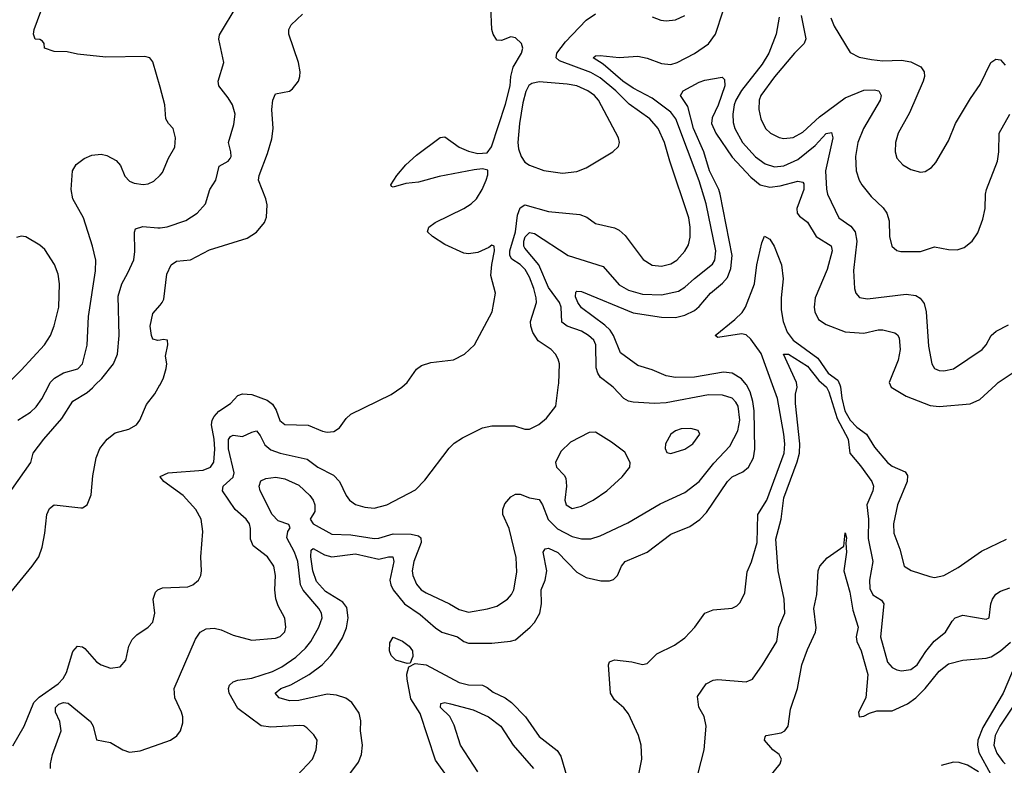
# Model space of a CAD drawing. Header units: inches. Extents: x 1173000 to 1307049, y 522583 to 678455.
# Tile 273 of 617: x 1279404 to 1283586, y 528384 to 531552. Entities that reach past the tile are written whole.
import ezdxf

# ---------------------------------------------------------------- set-up
doc = ezdxf.new("R2010")
doc.units = ezdxf.units.IN
doc.header["$MEASUREMENT"] = 0
for name, color, linetype in [('B2572', 7, 'Continuous'), ('B2573', 7, 'Continuous'), ('B2582', 7, 'Continuous'), ('B2583', 7, 'Continuous')]:
    doc.layers.add(name, color=color, linetype=linetype)

msp = doc.modelspace()

# ---------------------------------------------------------------- linework, layer by layer
at = {"layer": 'B2572', "color": 5}
for points, elevation in [([(1279354.2, 529105.8), (1279457.3, 529230), (1279484.7, 529270), (1279499.1, 529310), (1279510.5, 529370), (1279518.4, 529450), (1279530, 529474.2), (1279550, 529491), (1279662.9, 529477.1), (1279670, 529477.1), (1279690, 529490.7), (1279707.1, 529532.9), (1279714, 529614), (1279729.2, 529690), (1279744.1, 529730), (1279775.4, 529770), (1279810, 529796.9), (1279867.5, 529812.5), (1279900.5, 529830), (1279914.7, 529850), (1279943.1, 529916.9), (1279978.2, 529961.8), (1279999.6, 530000)], 920), ([(1279370, 529555.3), (1279451.5, 529670), (1279461.2, 529710), (1279505.7, 529770), (1279582.3, 529857.7), (1279629.5, 529930.5), (1279690, 529968), (1279712.4, 529987.6), (1279724.9, 530000)], 940), ([(1279395.4, 529850), (1279450, 529884.2), (1279473.3, 529906.7), (1279498.5, 529941.5), (1279528.6, 530000)], 960), ([(1280000, 529608.9), (1279999.1, 529610), (1280000, 529610.4)], 880), ([(1279374.1, 528465.9), (1279423.1, 528550), (1279464, 528650), (1279486.5, 528673.5), (1279567.8, 528730), (1279588.1, 528751.9), (1279601.9, 528778.1), (1279630, 528866.7), (1279650, 528890.4), (1279670, 528887.4), (1279679.8, 528879.8), (1279730, 528823.7), (1279750, 528810.3), (1279790, 528796.4), (1279830, 528801.6), (1279854.7, 528830), (1279867.7, 528890), (1279881.4, 528918.6), (1279901.4, 528938.6), (1279949.6, 528970), (1279968.7, 528991.3), (1279977.6, 529030), (1279970.9, 529090), (1279981.1, 529118.9), (1279990.8, 529129.2), (1280000, 529133.1)], 880), ([(1279534.2, 528370), (1279534.5, 528390), (1279543, 528430), (1279579.8, 528530), (1279574.2, 528570), (1279556.2, 528610), (1279556.4, 528630), (1279570, 528643.3), (1279590, 528651.1), (1279610, 528648.4), (1279704, 528570), (1279716, 528550), (1279730, 528492.7), (1279790, 528481.1), (1279841.6, 528450), (1279870, 528439.7), (1279914.9, 528445.1), (1280000, 528474.7)], 860)]:
    msp.add_lwpolyline(points, dxfattribs=dict(at, elevation=elevation))
at = {"layer": 'B2573', "color": 5}
for points, elevation in [([(1280000, 531264.5), (1279970, 531373.2), (1279956, 531390), (1279935, 531395), (1279770, 531392.7), (1279650, 531405.7), (1279605.3, 531414.7), (1279550, 531416.9), (1279508.7, 531430), (1279508, 531450), (1279500.4, 531460.4), (1279490, 531468), (1279469.1, 531469.1), (1279462, 531490), (1279465.2, 531510), (1279494, 531586)], 960), ([(1279528.6, 530000), (1279533.7, 530010), (1279551.2, 530028.8), (1279590, 530050.8), (1279651.3, 530068.7), (1279669.9, 530090.1), (1279690.9, 530169.1), (1279696.5, 530290), (1279725.2, 530485.2), (1279727.1, 530530), (1279713.6, 530590), (1279675.5, 530710), (1279628.8, 530790), (1279623.1, 530830), (1279628.6, 530910), (1279643.6, 530936.4), (1279677.4, 530962.6), (1279710, 530976.2), (1279750, 530980.2), (1279774, 530974), (1279813.8, 530953.8), (1279831.6, 530931.6), (1279850, 530887), (1279870, 530866.3), (1279890, 530857.4), (1279927.9, 530852.1), (1279950, 530854), (1279974.3, 530865.7), (1280000, 530891.8)], 960), ([(1279724.9, 530000), (1279752.5, 530027.5), (1279802.1, 530090), (1279818.9, 530130), (1279825.7, 530210), (1279822.3, 530377.7), (1279837.3, 530430), (1279863.8, 530476.2), (1279888.1, 530531.9), (1279892.6, 530567.4), (1279891.1, 530648.9), (1279896.2, 530663.8), (1279926.5, 530673.5), (1279990, 530666.9), (1280000, 530667.9)], 940), ([(1279370, 530023.2), (1279410, 530062.3), (1279509.7, 530170), (1279534, 530210), (1279550, 530250.6), (1279570.6, 530330), (1279572.8, 530430), (1279566.5, 530470), (1279551.2, 530511.2), (1279510, 530575.6), (1279490, 530593.6), (1279430, 530629.6), (1279410, 530631.6), (1279390, 530625.6)], 980), ([(1280000, 530190.1), (1279990, 530188.2), (1279970, 530194), (1279963.1, 530210), (1279958.3, 530250), (1279970, 530303.8), (1280000, 530338.7)], 920), ([(1279999.6, 530000), (1279999.8, 530000.2), (1280000, 530000.7)], 920)]:
    msp.add_lwpolyline(points, dxfattribs=dict(at, elevation=elevation))
at = {"layer": 'B2582', "color": 5}
for points, elevation in [([(1280000, 529610.4), (1280034.2, 529625.8), (1280182.7, 529637.3), (1280213.8, 529650), (1280228, 529672), (1280233.3, 529726.7), (1280230.6, 529770), (1280218.2, 529830), (1280221.5, 529850), (1280230, 529866.1), (1280250, 529888.3), (1280298.7, 529921.3), (1280330, 529954.6), (1280350, 529962.2), (1280390, 529959.6), (1280454.8, 529934.8), (1280477.8, 529917.8), (1280492.9, 529892.9), (1280508.2, 529848.2), (1280530, 529832.2), (1280629.4, 529829.4), (1280690, 529803.8), (1280710, 529799.7), (1280738, 529802), (1280762, 529818), (1280790, 529857.6), (1280810, 529875.3), (1280981.4, 529958.6), (1281027.6, 529990), (1281038.6, 530000)], 880), ([(1280000, 528474.7), (1280044, 528490), (1280071.5, 528508.5), (1280086.6, 528530), (1280096.1, 528563.9), (1280096.3, 528590), (1280091.2, 528610), (1280062.7, 528670), (1280059.7, 528710), (1280150, 528919.3), (1280170.6, 528949.4), (1280196.6, 528963.4), (1280230, 528966.5), (1280259.2, 528959.2), (1280310, 528936.9), (1280390, 528914.9), (1280490, 528923.7), (1280510, 528930.4), (1280529.7, 528950.3), (1280534.5, 528970), (1280530, 529009), (1280501.7, 529061.7), (1280491.3, 529091.3), (1280487.6, 529130), (1280490.5, 529190.5), (1280483.7, 529230), (1280456.4, 529270), (1280396.2, 529316.2), (1280384.5, 529344.5), (1280384.5, 529390), (1280379.8, 529410), (1280365.3, 529430), (1280319.8, 529470), (1280264.8, 529550), (1280267.6, 529570), (1280310, 529608.4), (1280314.2, 529625.8), (1280291.3, 529728.7), (1280291.4, 529768.6), (1280299.7, 529780.3), (1280310, 529786.6), (1280350, 529780.4), (1280390, 529799.8), (1280410, 529804.5), (1280425.5, 529785.5), (1280445.4, 529745.4), (1280470, 529724.2), (1280510, 529710.1), (1280624.9, 529684.9), (1280670.3, 529650), (1280736.4, 529616.4), (1280761.8, 529590), (1280790, 529530.4), (1280804.6, 529510), (1280830, 529491.7), (1280870, 529480.8), (1280910, 529476.5), (1280964, 529490), (1281085.4, 529554.6), (1281124.4, 529595.6), (1281228.3, 529731.7), (1281250, 529753), (1281284.6, 529775.4), (1281370, 529817.1), (1281410, 529825.5), (1281505.4, 529825.4), (1281550, 529811.3), (1281570, 529811.3), (1281608.9, 529831.1), (1281642, 529858), (1281682, 529910), (1281693.3, 530000)], 860), ([(1280581.1, 528338.9), (1280647.2, 528410), (1280663.9, 528450), (1280667.6, 528490), (1280653.9, 528513.9), (1280623.3, 528543.3), (1280611, 528551), (1280593.1, 528553.1), (1280470, 528545.6), (1280430, 528551.9), (1280330, 528625.6), (1280294, 528690), (1280291.4, 528710), (1280295.1, 528724.9), (1280310, 528739), (1280330, 528746), (1280390, 528753.3), (1280477.7, 528782.3), (1280517.3, 528802.7), (1280576.2, 528843.8), (1280618, 528882), (1280640.7, 528910), (1280675.2, 528970), (1280689.1, 529010), (1280685.4, 529030), (1280674.1, 529050), (1280607.6, 529127.6), (1280596.2, 529150), (1280585, 529250), (1280570.9, 529290), (1280538.4, 529350), (1280543.4, 529376.6), (1280552.2, 529392.2), (1280547.1, 529407.1), (1280502, 529422), (1280475.8, 529450), (1280425.7, 529550), (1280421.3, 529570), (1280428.2, 529591.8), (1280450, 529601.7), (1280492.1, 529607.9), (1280530, 529600.7), (1280590, 529574.1), (1280635.8, 529530), (1280650.1, 529510), (1280657.5, 529490), (1280657.6, 529462.4), (1280638.4, 529430), (1280650, 529410.3), (1280730, 529366), (1280810, 529362.5), (1280910, 529347.7), (1280930, 529348.2), (1280990, 529367.8), (1281066.2, 529366.2), (1281098.2, 529358.2), (1281107.2, 529350), (1281109.5, 529330), (1281078.4, 529250), (1281071.7, 529210), (1281073.6, 529190), (1281090, 529153.6), (1281109.3, 529129.3), (1281130, 529116.6), (1281230, 529069.3), (1281270, 529045.4), (1281310, 529034.8), (1281391.7, 529048.3), (1281430, 529059.7), (1281476.1, 529090), (1281493, 529110), (1281502.2, 529130), (1281515.4, 529204.6), (1281512.9, 529267.1), (1281482.9, 529390), (1281456.7, 529450), (1281456, 529470), (1281464.7, 529495.3), (1281490, 529524.8), (1281510, 529535.7), (1281530, 529535.4), (1281570, 529520.1), (1281610, 529513), (1281625, 529490), (1281648.7, 529428.7), (1281688.4, 529388.4), (1281750, 529355.3), (1281790, 529345.9), (1281830, 529346.5), (1281870, 529359.3), (1281986.7, 529413.3), (1282125.2, 529494.8), (1282230, 529542.5), (1282290, 529590.2), (1282353.2, 529666.8), (1282420.8, 529739.2), (1282454.6, 529805.4), (1282462.5, 529850), (1282455.3, 529910), (1282446.6, 529926.6), (1282430, 529943), (1282390, 529955.8), (1282330, 529957.2), (1282150, 529923.4), (1282100.4, 529920.4), (1282010, 529926.2), (1281990, 529930.8), (1281970, 529942.7), (1281925.3, 529990), (1281912.4, 530000)], 840), ([(1280777.6, 528310), (1280842.9, 528397.1), (1280856.1, 528430), (1280859.8, 528470), (1280852.2, 528530), (1280852.4, 528572.4), (1280845.9, 528605.9), (1280814.8, 528650), (1280789.3, 528669.3), (1280750, 528682.1), (1280710, 528685.9), (1280590, 528659.4), (1280550, 528657.2), (1280506.2, 528670), (1280489.7, 528690), (1280513.7, 528710), (1280555, 528725), (1280634.1, 528770), (1280688.3, 528810), (1280725.8, 528850), (1280750, 528883.6), (1280775.3, 528924.7), (1280792.1, 528967.9), (1280799, 529010), (1280793.8, 529053.8), (1280776.3, 529076.3), (1280702.2, 529122.2), (1280664.9, 529164.9), (1280649.4, 529210), (1280640.3, 529270), (1280642.1, 529297.9), (1280650, 529305.4), (1280697.9, 529277.9), (1280730, 529269.3), (1280830, 529282.4), (1280930, 529260.3), (1280970, 529269.5), (1280989.2, 529269.2), (1280993.7, 529250), (1280976, 529170), (1280980.1, 529150), (1280990.6, 529130), (1281038.9, 529070), (1281104.7, 529024.7), (1281170, 528967.3), (1281197.3, 528950), (1281263.1, 528930), (1281290, 528910.2), (1281310, 528902.5), (1281410, 528902.2), (1281489.4, 528910.6), (1281510, 528917), (1281572.2, 528970), (1281590.5, 528990), (1281612.8, 529030), (1281620.1, 529070), (1281619, 529130), (1281636.5, 529170), (1281643.6, 529210), (1281627.6, 529290), (1281636.3, 529303.7), (1281650, 529306.6), (1281690, 529288.1), (1281770, 529204.1), (1281810, 529181.6), (1281872.5, 529167.5), (1281910, 529168.2), (1281926.4, 529173.6), (1281942.7, 529190), (1281960.7, 529230), (1281975.4, 529250), (1282070, 529289.4), (1282170, 529365.6), (1282250, 529398), (1282292.4, 529427.6), (1282321.9, 529458.1), (1282410.6, 529589.4), (1282430.7, 529609.3), (1282475.8, 529630), (1282500.2, 529650), (1282520.5, 529690), (1282526.6, 529726.6), (1282524.4, 529890), (1282518.6, 529930), (1282506.3, 529970), (1282491, 530000)], 820), ([(1282034.2, 528345.8), (1282046.2, 528410), (1282044.4, 528470), (1282032.8, 528510), (1281990, 528603), (1281970, 528627.4), (1281930, 528661.4), (1281913.2, 528690), (1281905.4, 528810), (1281910, 528822.8), (1281930, 528831.8), (1282004, 528824), (1282050, 528812), (1282070, 528816.5), (1282110, 528856.9), (1282185.9, 528894.1), (1282230, 528925.3), (1282271.5, 528970), (1282314.5, 529030), (1282350, 529044.6), (1282430, 529051.6), (1282450, 529061.1), (1282465, 529075), (1282483.9, 529116.1), (1282494.6, 529205.4), (1282512.3, 529247.7), (1282536.5, 529330), (1282539.2, 529450), (1282577.9, 529510), (1282651.8, 529710), (1282654.1, 529750), (1282650, 529790), (1282622.6, 529942.6), (1282601.7, 530000)], 780), ([(1282286.3, 528350), (1282311.3, 528450), (1282319.7, 528550), (1282311.1, 528591.1), (1282289.4, 528630.6), (1282283.6, 528676.4), (1282319.7, 528730), (1282350, 528745.2), (1282370, 528747.9), (1282490, 528738.5), (1282516.3, 528750), (1282559.7, 528810), (1282620.3, 528910), (1282628.9, 528970), (1282654.7, 529030), (1282651.7, 529090), (1282626.1, 529210), (1282616.1, 529343.9), (1282638.2, 529430), (1282650, 529519.5), (1282706.3, 529673.7), (1282715.8, 529710), (1282717.9, 529750), (1282698.8, 529921.2), (1282698.8, 529961.2), (1282706, 529990), (1282705, 530000)], 760), ([(1282820.3, 530000), (1282831.4, 529990), (1282841.5, 529970), (1282876.9, 529856.9), (1282923, 529770), (1282929.8, 529709.8), (1282976, 529656), (1283023.2, 529590), (1283030.1, 529570), (1283028.5, 529550), (1283002.6, 529490), (1283010.1, 529430), (1283007.8, 529347.8), (1283028.1, 529250), (1283013.6, 529170), (1283014.5, 529134.5), (1283028.3, 529108.3), (1283065, 529085), (1283075, 529070), (1283060.4, 528930), (1283090, 528821.3), (1283110, 528798.7), (1283130, 528788.8), (1283150, 528785.3), (1283190, 528790.2), (1283216.8, 528810), (1283253.3, 528866.7), (1283289, 528911), (1283336.8, 528950), (1283364.3, 528995.7), (1283377.7, 529010), (1283410, 529021.3), (1283510, 529004.9), (1283522, 529010), (1283529.6, 529069.6), (1283536.3, 529090), (1283550, 529110.3), (1283570, 529124.2), (1283610, 529137.8)], 760), ([(1282887.6, 530000), (1282891.3, 529991.3), (1282896, 529944), (1282908.8, 529890), (1282931.3, 529850), (1282960, 529820), (1283001.7, 529790), (1283035, 529735), (1283090.2, 529670), (1283110, 529655), (1283165.3, 529630), (1283175, 529615), (1283174.3, 529590), (1283132.4, 529490), (1283115.3, 529410), (1283117.7, 529370), (1283142.6, 529302.6), (1283161.7, 529230), (1283191.1, 529211.1), (1283270, 529186.4), (1283290, 529182.4), (1283330, 529190.4), (1283390, 529223.6), (1283490, 529292.9), (1283595.7, 529344.3)], 780), ([(1283101.3, 530000), (1283105.7, 529990), (1283170, 529952.3), (1283272.2, 529912.2), (1283310, 529908.1), (1283441, 529919), (1283482.1, 529937.9), (1283550.1, 530000)], 820), ([(1280000, 529133.1), (1280010, 529137.3), (1280117.8, 529142.2), (1280139.3, 529150), (1280162.9, 529170), (1280173.6, 529190), (1280176.3, 529210), (1280173.1, 529270), (1280182.4, 529377.6), (1280175.3, 529430), (1280151.6, 529470), (1280097.8, 529530), (1280016.4, 529590), (1280000, 529608.9)], 880), ([(1282586.3, 528330), (1282634.6, 528390), (1282639.3, 528410), (1282629.8, 528430), (1282603.5, 528450), (1282567.1, 528490), (1282570, 528504.7), (1282575.3, 528510), (1282638.2, 528521.8), (1282653.7, 528530), (1282668.8, 528550), (1282678, 528622), (1282708.3, 528710), (1282726.2, 528810), (1282750, 528875.8), (1282783.8, 528950), (1282787.2, 528967.2), (1282777.2, 529050), (1282789.8, 529110), (1282796.2, 529210), (1282802.9, 529230), (1282834.6, 529265.4), (1282904.5, 529315.5), (1282910, 529371.3), (1282916, 529350), (1282913, 529327), (1282916.5, 529290), (1282904.4, 529210), (1282930, 529118.8), (1282943.5, 529043.5), (1282965.4, 528970), (1282957.7, 528930), (1282960.5, 528910), (1282977.7, 528870), (1283007.3, 528770), (1282998.2, 528670), (1282966.8, 528610), (1282970, 528589.4), (1282990, 528592.1), (1283014.4, 528605.6), (1283045.3, 528614.7), (1283110, 528615.7), (1283175.1, 528644.9), (1283210, 528670.7), (1283250.6, 528709.4), (1283310, 528783.5), (1283350, 528815), (1283410.9, 528830.9), (1283510, 528838.5), (1283530, 528845), (1283570.4, 528869.6), (1283613.4, 528906.6)], 740), ([(1281224.1, 528330), (1281170, 528406), (1281104.3, 528604.3), (1281065.9, 528665.9), (1281049.9, 528750.1), (1281048.7, 528771.3), (1281057.2, 528802.8), (1281083.3, 528816.7), (1281130, 528810.4), (1281270, 528734.9), (1281310, 528725.9), (1281370, 528723.6), (1281390, 528714.8), (1281415.2, 528695.2), (1281465.5, 528670), (1281493, 528650), (1281552.5, 528590), (1281610, 528505.5), (1281686.7, 528446.7), (1281701.9, 528421.9), (1281729.2, 528330)], 780), ([(1283632.6, 528810), (1283581.5, 528690), (1283495.8, 528544.2), (1283473.7, 528490), (1283471.9, 528470), (1283478.5, 528438.5), (1283527.1, 528347.1)], 740), ([(1283650, 528673.4), (1283567, 528550), (1283547, 528510), (1283542.2, 528470), (1283554.8, 528434.8), (1283579.6, 528399.6), (1283590.2, 528390)], 760), ([(1281350, 528355.5), (1281276.2, 528470), (1281250, 528554.5), (1281230.7, 528590.7), (1281191.8, 528630), (1281193.2, 528646.8), (1281209.8, 528650.2), (1281234.5, 528645.5), (1281330, 528619.6), (1281395, 528590), (1281447.2, 528550), (1281499.8, 528470), (1281585.9, 528370)], 760), ([(1283476.3, 528356.3), (1283430, 528384.7), (1283395.4, 528395.4), (1283370, 528396.6), (1283317.7, 528382.3)], 740)]:
    msp.add_lwpolyline(points, dxfattribs=dict(at, elevation=elevation))
for points, elevation in [([(1281850, 529798.9), (1281822.9, 529797.1), (1281743, 529757), (1281702.4, 529717.6), (1281680.3, 529670), (1281684.2, 529650), (1281716.4, 529616.4), (1281723.4, 529603.4), (1281726.3, 529570), (1281719.3, 529510), (1281725.1, 529490), (1281750, 529475.1), (1281790, 529484.3), (1281839.7, 529510), (1281898.3, 529550), (1281963.6, 529610), (1281995.1, 529650), (1281997, 529670), (1281973.9, 529713.9), (1281917.3, 529757.3)], 860), ([(1282254.3, 529814.3), (1282213.5, 529813.5), (1282190, 529804.2), (1282170.3, 529790), (1282147.4, 529750), (1282146.4, 529730), (1282153, 529713), (1282170, 529708.7), (1282230, 529726.4), (1282263.1, 529750), (1282293.6, 529790), (1282285.6, 529805.6)], 860), ([(1281050, 528816.8), (1281001.3, 528830), (1280981.8, 528850), (1280975.3, 528870), (1280976.4, 528903.6), (1280990, 528928.4), (1281030, 528911.2), (1281058.3, 528890), (1281072.9, 528870), (1281073.9, 528846.1), (1281070, 528836.3), (1281062, 528818)], 780)]:
    msp.add_lwpolyline(points, close=True, dxfattribs=dict(at, elevation=elevation))
at = {"layer": 'B2583', "color": 5}
for points, elevation in [([(1280000, 530667.9), (1280030, 530670.9), (1280110, 530698.2), (1280157.4, 530730), (1280193.5, 530770), (1280210.8, 530830), (1280237.6, 530870), (1280250.5, 530929.5), (1280290, 530951.1), (1280297.9, 530962.1), (1280301.9, 530970), (1280300.2, 530990), (1280290.6, 531030), (1280313.1, 531106.9), (1280318.9, 531150), (1280307.4, 531190), (1280290, 531219.6), (1280249.6, 531270), (1280246.3, 531290), (1280271.2, 531370), (1280249.2, 531469.2), (1280252.5, 531487.5), (1280327.6, 531612.4)], 940), ([(1281038.6, 530000), (1281050, 530010.4), (1281090, 530066.3), (1281110, 530082.6), (1281150, 530095.6), (1281246.7, 530106.7), (1281294, 530130), (1281336, 530170), (1281410.8, 530310), (1281425.4, 530390), (1281405.2, 530465.2), (1281408.8, 530511.2), (1281420.7, 530570), (1281419.3, 530590), (1281410, 530593.7), (1281396.6, 530583.4), (1281350, 530563.2), (1281310, 530557.5), (1281290, 530560.3), (1281210, 530596.3), (1281157.3, 530630), (1281135.7, 530650), (1281142.2, 530670), (1281168.7, 530690), (1281290.5, 530750), (1281322.3, 530770), (1281343.9, 530790), (1281368.8, 530830), (1281385.4, 530870), (1281392, 530892), (1281391.9, 530911.9), (1281370, 530918.7), (1281333.9, 530913.9), (1281185.2, 530885.2), (1281098.3, 530861.7), (1281044.4, 530855.6), (1280990, 530840.4), (1280983, 530843), (1280980.9, 530850), (1281005.3, 530890), (1281044.6, 530935.4), (1281090, 530976), (1281190, 531051.6), (1281210, 531053.8), (1281270.3, 531010), (1281310, 530993.2), (1281350, 530983.8), (1281390, 530985.5), (1281408.5, 531011.5), (1281467, 531193), (1281487.3, 531270), (1281489.6, 531310), (1281500.7, 531350), (1281535.1, 531410), (1281541.2, 531430), (1281535.3, 531450), (1281510, 531475.3), (1281490, 531478.4), (1281450, 531463), (1281430, 531464.7), (1281415.4, 531490), (1281409.5, 531510), (1281405.7, 531605.7)], 880), ([(1281912.4, 530000), (1281871.6, 530031.6), (1281859.4, 530050), (1281852.9, 530072.9), (1281851.7, 530170), (1281842.2, 530190), (1281820.7, 530210), (1281790, 530228.7), (1281729.7, 530250), (1281706.5, 530266.5), (1281704.4, 530330), (1281696.4, 530350), (1281650, 530413.7), (1281608.7, 530510), (1281550, 530580.8), (1281545.3, 530590), (1281545.3, 530610), (1281551.1, 530628.9), (1281570, 530647), (1281590, 530643.8), (1281734.3, 530550), (1281882.4, 530502.4), (1281950, 530424.6), (1281990, 530401.9), (1282050, 530385.4), (1282130, 530383.3), (1282202.1, 530397.9), (1282230, 530415.1), (1282270, 530452.6), (1282347.4, 530512.6), (1282357.1, 530530), (1282360.4, 530570), (1282319.7, 530770), (1282290, 530867.6), (1282191.1, 531131.1), (1282170, 531158.2), (1282090, 531218.9), (1282010, 531260.6), (1281965.6, 531290), (1281882.8, 531362.8), (1281840.5, 531390), (1281850, 531398.7), (1281870, 531400.2), (1281951, 531391), (1282030, 531396.3), (1282070, 531388.1), (1282130, 531366), (1282170, 531361.7), (1282196.3, 531370), (1282270, 531408.1), (1282330, 531448.6), (1282360.2, 531490), (1282392.8, 531590)], 840), ([(1280000, 530338.7), (1280009.7, 530350), (1280016, 530364), (1280029.2, 530470), (1280047.1, 530510), (1280070, 530525.4), (1280130, 530531.2), (1280210, 530573.2), (1280370, 530622.8), (1280410, 530649.2), (1280443.5, 530690), (1280452.7, 530712.7), (1280455.2, 530764.8), (1280449.7, 530790.3), (1280418.9, 530870), (1280420.8, 530890), (1280456.7, 530983.3), (1280474.3, 531045.7), (1280480.2, 531090), (1280474.3, 531170), (1280478.8, 531210), (1280490, 531236.4), (1280550, 531247.9), (1280562.7, 531257.3), (1280588.3, 531290), (1280594.5, 531310), (1280595.6, 531330), (1280588.4, 531370), (1280547.4, 531490), (1280547.2, 531510), (1280557.7, 531530), (1280604.8, 531575.2)], 920), ([(1281693.3, 530000), (1281694, 530006), (1281696.5, 530090), (1281691.8, 530110), (1281680.3, 530130), (1281661, 530150), (1281606.8, 530186.8), (1281583.3, 530223.3), (1281574.7, 530250), (1281574.1, 530270), (1281598.5, 530350), (1281598, 530370), (1281587.6, 530410), (1281570, 530457.7), (1281551.6, 530490), (1281530, 530512.1), (1281494.8, 530534.8), (1281485.4, 530550), (1281486.1, 530570), (1281509.3, 530650), (1281518.9, 530721.1), (1281530, 530752.9), (1281550, 530765.1), (1281650, 530736.3), (1281783.7, 530723.7), (1281813, 530713), (1281850, 530686), (1281930, 530666.9), (1281950, 530656.9), (1281975.4, 530635.4), (1282052.2, 530532.2), (1282090, 530509.3), (1282130, 530504.2), (1282170, 530514.3), (1282194.8, 530530), (1282230, 530568), (1282244.3, 530595.7), (1282252, 530628), (1282252.5, 530670), (1282246.6, 530710), (1282165, 530950), (1282142.5, 531030), (1282116.1, 531090), (1282081, 531130), (1281993.1, 531193.1), (1281936.3, 531250), (1281870, 531304.6), (1281830, 531326.7), (1281697.1, 531377.1), (1281683, 531390), (1281685.3, 531410), (1281721.8, 531458.2), (1281810, 531549.6), (1281850, 531575.9)], 860), ([(1282090, 531563.2), (1282126.8, 531550), (1282150, 531547.3), (1282190, 531551.3), (1282230, 531569.2)], 860), ([(1282630, 531562.7), (1282617.1, 531490), (1282585.5, 531410), (1282557.7, 531362.3), (1282470, 531250.9), (1282446, 531210), (1282438.2, 531190), (1282432.7, 531150), (1282434.6, 531114.6), (1282441.2, 531090), (1282474.7, 531030), (1282530, 530968.3), (1282570, 530939.5), (1282610, 530927), (1282650, 530931), (1282710, 530957.9), (1282782.6, 531017.4), (1282830, 531067.8), (1282852, 531072), (1282858.3, 531050), (1282826.8, 530910), (1282831.2, 530831.2), (1282835.3, 530810), (1282883.9, 530710), (1282934.5, 530674.5), (1282952.7, 530650), (1282959.4, 530610), (1282945.8, 530485.8), (1282950.2, 530410.2), (1282955.8, 530390), (1282971.5, 530371.5), (1283005.3, 530365.3), (1283170, 530386.1), (1283210, 530379.7), (1283228.9, 530368.9), (1283245.4, 530345.4), (1283254.8, 530310), (1283264.2, 530164.2), (1283278.3, 530090), (1283290.2, 530070.2), (1283310, 530061.3), (1283330, 530059.2), (1283370, 530068.4), (1283492.4, 530150), (1283509.8, 530170.2), (1283530, 530210.3), (1283551.7, 530228.3), (1283604.7, 530255.3)], 840), ([(1282724.2, 531570), (1282743.7, 531470), (1282736.3, 531450), (1282695.4, 531410), (1282610, 531309), (1282552.7, 531230), (1282545.1, 531210), (1282543.5, 531170), (1282551.8, 531130), (1282572.4, 531090), (1282593.1, 531070), (1282630, 531051), (1282650, 531047.2), (1282690, 531050.9), (1282730, 531073.5), (1282800.9, 531139.1), (1282910, 531219.3), (1282990, 531252.7), (1283034.1, 531254.1), (1283054, 531250), (1283063, 531230), (1283058.9, 531210), (1282988.3, 531090), (1282964.3, 531030), (1282954.6, 530970), (1282956.8, 530910), (1282969.3, 530870), (1282981.2, 530850), (1283020.5, 530800.5), (1283071.7, 530751.7), (1283087.3, 530730), (1283097.7, 530697.7), (1283099.2, 530630), (1283108.9, 530590), (1283130, 530570.4), (1283146.7, 530566.7), (1283230, 530566.7), (1283290, 530586.3), (1283350, 530575.3), (1283385.7, 530574.3), (1283416, 530584), (1283450, 530610.5), (1283473.8, 530646.2), (1283495.9, 530704.1), (1283505.3, 530750), (1283506.6, 530810), (1283511.4, 530830), (1283557.7, 530950), (1283563.9, 530990), (1283564.6, 531070), (1283610, 531150.2)], 860), ([(1282850, 531559.3), (1282864.3, 531524.3), (1282931.8, 531411.8), (1282970, 531392.2), (1283022.1, 531382.1), (1283070, 531377.5), (1283150, 531379.2), (1283190, 531372.2), (1283231.3, 531351.3), (1283246, 531330), (1283247.3, 531310), (1283241.6, 531290), (1283184, 531156), (1283136.1, 531070), (1283124.2, 531030), (1283122.2, 530990), (1283130, 530963.8), (1283155.3, 530935.3), (1283190, 530915.6), (1283230, 530904.2), (1283250, 530907), (1283276.8, 530923.2), (1283295.5, 530944.5), (1283350, 531037.3), (1283379.2, 531110), (1283442.6, 531217.4), (1283483.4, 531276.6), (1283528.8, 531370), (1283550, 531384.4), (1283570, 531380.7), (1283590, 531358.3)], 880), ([(1282491, 530000), (1282490, 530002), (1282470, 530025.8), (1282430, 530049.4), (1282393.5, 530053.5), (1282270, 530033.1), (1282190, 530030.8), (1282150, 530038.1), (1282090, 530064.7), (1282030, 530083), (1281955.8, 530135.8), (1281925.9, 530210), (1281912.4, 530232.4), (1281890, 530254.5), (1281790, 530328), (1281774.5, 530350), (1281765.3, 530374.7), (1281766, 530394), (1281770, 530397.6), (1281790, 530396.9), (1282010, 530306.2), (1282130, 530287.3), (1282190, 530286.9), (1282230, 530296.4), (1282270, 530316.8), (1282290, 530333.7), (1282338, 530390), (1282390, 530432.8), (1282410, 530457), (1282425, 530495), (1282430.4, 530550.4), (1282379, 530810), (1282373.3, 530830), (1282333.6, 530910), (1282310.2, 530990), (1282266.2, 531090), (1282242.3, 531182.3), (1282211.3, 531230), (1282222.4, 531250), (1282290, 531286), (1282314.7, 531294.7), (1282387.7, 531307.7), (1282397.5, 531297.5), (1282399.7, 531270), (1282371.6, 531188.4), (1282345.1, 531134.9), (1282343.1, 531110), (1282360.3, 531070), (1282430, 530968), (1282510, 530882.3), (1282550, 530850.5), (1282590, 530839.5), (1282634.1, 530845.9), (1282710, 530865.5), (1282730, 530861.5), (1282734.3, 530854.3), (1282735.2, 530830), (1282704.7, 530750), (1282706.6, 530730), (1282716.5, 530716.5), (1282750.8, 530690.8), (1282786.9, 530630), (1282850.8, 530590.8), (1282855.5, 530570), (1282834.6, 530490), (1282783.1, 530370), (1282778.7, 530330), (1282781.7, 530310), (1282797.6, 530277.6), (1282830, 530256.3), (1282910, 530224.8), (1282990, 530220.1), (1283050, 530233.7), (1283070, 530234), (1283121.1, 530221.1), (1283132.9, 530212.9), (1283139.4, 530199.4), (1283143.4, 530150), (1283134.9, 530105.1), (1283096.9, 530010), (1283101.3, 530000)], 820), ([(1280000, 530891.8), (1280010, 530902), (1280036, 530964), (1280062.9, 531010), (1280065.1, 531050), (1280055.6, 531090), (1280035.6, 531110), (1280024.7, 531130), (1280020.5, 531190), (1280000, 531264.5)], 960), ([(1282601.7, 530000), (1282553.2, 530133.2), (1282510, 530195), (1282490, 530212.1), (1282470, 530216.7), (1282370, 530201.2), (1282357.7, 530210), (1282442.1, 530277.9), (1282473, 530307), (1282487.3, 530330), (1282525.2, 530430), (1282535.4, 530510), (1282556.1, 530603.9), (1282568.1, 530631.9), (1282590, 530618.5), (1282609.2, 530590), (1282639.6, 530510), (1282647.1, 530450), (1282638, 530370), (1282638.6, 530318.6), (1282646.6, 530270), (1282664.6, 530224.6), (1282690.1, 530190), (1282794.2, 530114.2), (1282838.5, 530050), (1282879.5, 530019.5), (1282887.6, 530000)], 780), ([(1280000, 530000.7), (1280014.7, 530030), (1280026.6, 530070), (1280029.2, 530090), (1280022.5, 530122.5), (1280033.6, 530170), (1280032.3, 530190), (1280012.6, 530192.6), (1280000, 530190.1)], 920), ([(1282705, 530000), (1282704, 530010), (1282648.8, 530131.2), (1282670, 530130.1), (1282750, 530079.4), (1282799.2, 530019.2), (1282820.3, 530000)], 760), ([(1283550.1, 530000), (1283561, 530010), (1283649.7, 530070)], 820)]:
    msp.add_lwpolyline(points, dxfattribs=dict(at, elevation=elevation))
at = {"layer": 'B2583', "color": 5, "elevation": 880}
msp.add_lwpolyline([(1281610, 531287.3), (1281579.1, 531280.9), (1281567.3, 531272.7), (1281553.8, 531246.2), (1281540.9, 531199.1), (1281526.4, 531110), (1281520.5, 531030), (1281522.9, 531002.9), (1281534, 530970), (1281550, 530946.2), (1281570, 530933), (1281629.7, 530910.3), (1281710, 530899.7), (1281770, 530906.2), (1281810, 530922), (1281923.7, 530990), (1281947.6, 531012.4), (1281951.8, 531030), (1281947.8, 531050), (1281862, 531210), (1281845.5, 531230), (1281817.2, 531250), (1281770, 531270.4), (1281730, 531277.1)], close=True, dxfattribs=at)

doc.saveas('drawing.dxf')
